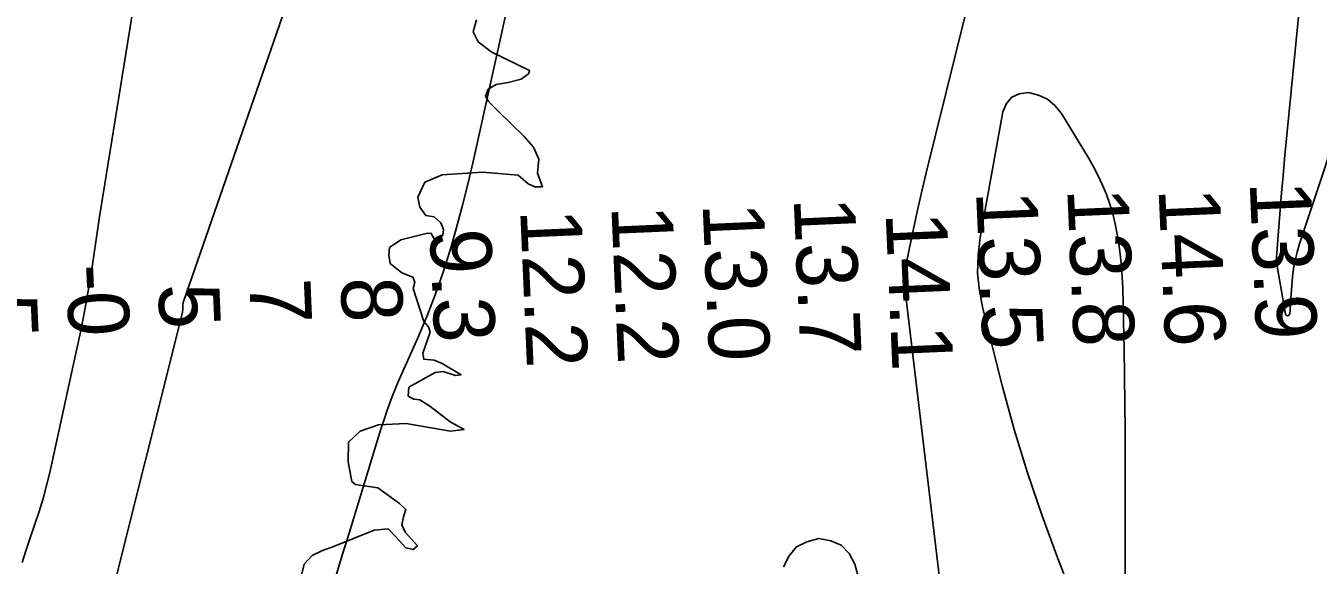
# Model space of a CAD drawing. Extents: x 3177185 to 3215018, y 812988 to 838321.
# Drawn here: x 3198839 to 3200255, y 821731 to 822323 of the extents above; entities that cross this region are included whole.
import ezdxf

# ---------------------------------------------------------------- set-up
doc = ezdxf.new("R2010")
doc.units = 0
for name, color, linetype in [('V-RIVR-EDGE', 7, 'Continuous'), ('V-RIVR-RANG', 7, 'Continuous'), ('V-TOPO-DPTH', 7, 'Continuous'), ('V-TOPO-MINR', 7, 'Continuous'), ('V-TOPO-WATR', 7, 'Continuous')]:
    doc.layers.add(name, color=color, linetype=linetype)

msp = doc.modelspace()

# ---------------------------------------------------------------- linework, layer by layer
at = {"layer": 'V-RIVR-EDGE'}
for points in [[(3199304, 821878.4), (3199318.8, 821880.1), (3199303.6, 821888.4), (3199281.5, 821905.8), (3199270.2, 821912.4), (3199263.7, 821913.2), (3199257.6, 821916.7), (3199258.5, 821926.3), (3199287.3, 821942.7), (3199296, 821943.6), (3199309.4, 821939.2), (3199315.5, 821940.1), (3199294.7, 821952.3), (3199286, 821956.2), (3199274.7, 821957.1), (3199273.8, 821963.6), (3199281.7, 821986.7), (3199280, 821992.7), (3199274.8, 821998.4), (3199263.1, 822034.5), (3199264.9, 822041.5), (3199262.7, 822047.1), (3199250.6, 822051.9), (3199238, 822062), (3199236.3, 822071.1), (3199237.2, 822079.4), (3199249.4, 822088), (3199278.9, 822095.3), (3199282.9, 822094.9), (3199285.9, 822089.2), (3199291.5, 822089.2), (3199295.5, 822092.7), (3199296.3, 822099.2), (3199293.3, 822106.6), (3199285.9, 822113.1), (3199276.8, 822114.5), (3199270.3, 822123.6), (3199268.2, 822134.9), (3199276, 822151), (3199294.7, 822159.2), (3199339.1, 822162.1), (3199378.2, 822159), (3199389, 822149.4), (3199396.4, 822145.9), (3199404.7, 822145.9), (3199399.5, 822161.1), (3199400.9, 822176.3), (3199394.8, 822189.4), (3199384.8, 822201.1), (3199356.6, 822228.6), (3199345.8, 822239.5), (3199342.3, 822245.6), (3199345.4, 822253), (3199354.1, 822258.1), (3199367.2, 822260.3), (3199381.5, 822264.2), (3199389.3, 822269.8), (3199390.7, 822273.7), (3199348.5, 822294.2), (3199334.2, 822305.1), (3199329, 822316), (3199332.5, 822329.1)], [(3199140.2, 821718.8), (3199143.7, 821732.3), (3199152.4, 821741.8), (3199163.8, 821747.4), (3199175.1, 821751.3), (3199220.3, 821769.9), (3199235.5, 821771.2), (3199244.2, 821762.5), (3199255, 821750.3), (3199262.9, 821748.5), (3199267.7, 821752.4), (3199254.2, 821767.6), (3199250.8, 821775.5), (3199252.5, 821784.2), (3199255.2, 821792.4), (3199248.2, 821799), (3199224.3, 821816), (3199200, 821819.9), (3199195.7, 821823), (3199191.8, 821844.7), (3199192.3, 821866), (3199204.9, 821878.2), (3199225, 821885.1), (3199255.4, 821886.7), (3199282.8, 821881.9), (3199304, 821878.4)]]:
    msp.add_lwpolyline(points, dxfattribs=at)
at = {"layer": 'V-TOPO-DPTH'}
for points in [[(3198998.2, 822602.2), (3198926.9, 822160.5), (3198923, 822135.7), (3198919.1, 822110.8), (3198915.2, 822085.9), (3198911.5, 822061), (3198907.5, 822036.1), (3198903.2, 822011.3), (3198898.4, 821986.6), (3198893.2, 821961.9), (3198864.9, 821832.9), (3198861.4, 821818.6), (3198857.6, 821804.3), (3198853.3, 821790.2), (3198848.6, 821776.2), (3198843.8, 821762.3), (3198839, 821748.3), (3198834.5, 821734.2)], [(3198834.5, 821734.2), (3198839, 821748.3), (3198843.8, 821762.3), (3198848.6, 821776.2), (3198853.3, 821790.2), (3198857.6, 821804.3), (3198861.4, 821818.6), (3198864.9, 821832.9), (3198893.2, 821961.9), (3198898.4, 821986.6), (3198903.2, 822011.3), (3198907.5, 822036.1), (3198911.5, 822061), (3198915.2, 822085.9), (3198919.1, 822110.8), (3198923, 822135.7), (3198926.9, 822160.5), (3198998.2, 822602.2)], [(3199412, 822549.9), (3199328.7, 822173.7), (3199322.9, 822149), (3199316.8, 822124.4), (3199310.2, 822100), (3199303.2, 822075.6), (3199295.4, 822051.5), (3199287.1, 822027.5), (3199277.9, 822004), (3199268.1, 821980.6), (3199246.8, 821932.2), (3199243.4, 821924.2), (3199240.2, 821916.3), (3199237.1, 821908.2), (3199234.2, 821900.1), (3199231.5, 821892), (3199228.8, 821883.8), (3199226.1, 821875.6), (3199223.6, 821867.4), (3199192.9, 821766.3), (3199185.8, 821743.3), (3199178.6, 821720.4)], [(3199178.6, 821720.4), (3199185.8, 821743.3), (3199192.9, 821766.3), (3199223.6, 821867.4), (3199226.1, 821875.6), (3199228.8, 821883.8), (3199231.5, 821892), (3199234.2, 821900.1), (3199237.1, 821908.2), (3199240.2, 821916.3), (3199243.4, 821924.2), (3199246.8, 821932.2), (3199268.1, 821980.6), (3199277.9, 822004), (3199287.1, 822027.5), (3199295.4, 822051.5), (3199303.2, 822075.6), (3199310.2, 822100), (3199316.8, 822124.4), (3199322.9, 822149), (3199328.7, 822173.7), (3199412, 822549.9)]]:
    msp.add_lwpolyline(points, dxfattribs=at)
at = {"layer": 'V-TOPO-MINR'}
for points in [[(3198837.4, 821192.8), (3198843.6, 821325), (3198845, 821341.5), (3198847.2, 821357.8), (3199010.4, 822008.2), (3199010.6, 822011.9), (3199010.8, 822015.5), (3199011.1, 822019.2), (3199203, 822573.6), (3199204.7, 822579.6), (3199206.6, 822585.5), (3199208.6, 822591.4), (3199210.8, 822597.2), (3199227.5, 822639.8), (3199238.7, 822666.6), (3199250.7, 822693), (3199263.7, 822719), (3199277.5, 822744.6), (3199436.2, 823025.3), (3199437.9, 823028.1), (3199438.7, 823029.5), (3199439.6, 823030.9), (3199763.6, 823531.9)], [(3198834.5, 821734.2), (3198839, 821748.3), (3198843.8, 821762.3), (3198848.6, 821776.2), (3198853.3, 821790.2), (3198857.6, 821804.3), (3198861.4, 821818.6), (3198864.9, 821832.9), (3198893.2, 821961.9), (3198898.4, 821986.6), (3198903.2, 822011.3), (3198907.5, 822036.1), (3198911.5, 822061), (3198915.2, 822085.9), (3198919.1, 822110.8), (3198923, 822135.7), (3198926.9, 822160.5), (3198998.2, 822602.2)], [(3199864.8, 821509.4), (3199802.3, 822032), (3199801.9, 822040.3), (3199801.9, 822048.5), (3199802.7, 822056.8), (3199804, 822064.9), (3199808.4, 822086.3), (3199812.4, 822105.2), (3199816.6, 822123.9), (3199820.9, 822142.7), (3199825.4, 822161.4), (3199900.3, 822463.9)], [(3200237.6, 822377.5), (3200218.1, 822176.9), (3200216.4, 822158.2), (3200214.7, 822139.6), (3200213.1, 822121), (3200211.6, 822102.3), (3200209.4, 822073.2), (3200209.3, 822069.1), (3200209.3, 822065.1), (3200209.6, 822061), (3200210.2, 822056.9), (3200218.9, 822006.6), (3200220.2, 822005.1), (3200221.5, 822004.5), (3200222.7, 822005.3), (3200223.9, 822006.9), (3200224.1, 822010.2), (3200224.7, 822019.5), (3200225.3, 822028.8), (3200226.1, 822038), (3200226.8, 822047.3), (3200228, 822056.5), (3200229.5, 822065.6), (3200231.7, 822074.6), (3200234.4, 822083.5), (3200291.8, 822256.1)], [(3200042.8, 821938.6), (3200042.3, 821968.5), (3200041.6, 821998.3), (3200040.7, 822035.2), (3200040.1, 822046.6), (3200039.3, 822058), (3200038.1, 822069.4), (3200036.6, 822080.7), (3200034.5, 822094.3), (3200032.5, 822105.4), (3200030, 822116.3), (3200026.7, 822127), (3200023, 822137.6), (3200018.6, 822147.9), (3200013.9, 822158.1), (3200008.7, 822168), (3200003.1, 822177.7), (3199973.6, 822226.3), (3199966.4, 822235.1), (3199958.1, 822242.1), (3199948.2, 822246.6), (3199937.3, 822249.4), (3199927.3, 822248), (3199919.1, 822244.4), (3199913.3, 822237.5), (3199909.2, 822228.4), (3199884.5, 822090.6), (3199882.2, 822071), (3199881.7, 822051.5), (3199883.6, 822032.1), (3199887.2, 822012.7), (3199908.7, 821928.3), (3199921.8, 821880.2), (3199936.2, 821832.4), (3199952.3, 821785.3), (3199969.5, 821738.5), (3199995.1, 821672.8)], [(3200043.3, 821720.1), (3200043.2, 821878.9), (3200043.1, 821908.7), (3200042.8, 821938.6)], [(3199668.9, 821729.4), (3199675.1, 821741.6), (3199683.2, 821751.3), (3199694.4, 821757.1), (3199707.7, 821760.5), (3199720.9, 821758.2), (3199732.2, 821753.2), (3199740.7, 821744.2), (3199747.2, 821732.5), (3199847.2, 821365.7)]]:
    msp.add_lwpolyline(points, dxfattribs=at)
at = {"layer": 'V-TOPO-WATR'}
msp.add_lwpolyline([(3199178.6, 821720.4), (3199185.8, 821743.3), (3199192.9, 821766.3), (3199223.6, 821867.4), (3199226.1, 821875.6), (3199228.8, 821883.8), (3199231.5, 821892), (3199234.2, 821900.1), (3199237.1, 821908.2), (3199240.2, 821916.3), (3199243.4, 821924.2), (3199246.8, 821932.2), (3199268.1, 821980.6), (3199277.9, 822004), (3199287.1, 822027.5), (3199295.4, 822051.5), (3199303.2, 822075.6), (3199310.2, 822100), (3199316.8, 822124.4), (3199322.9, 822149), (3199328.7, 822173.7), (3199412, 822549.9)], dxfattribs=at)

# ---------------------------------------------------------------- texts
at = {"layer": 'V-RIVR-RANG'}
for s, p in [('13.9', (3200179.7, 822151.4)), ('13.5', (3199879.9, 822140.9)), ('13.8', (3199979.8, 822143.9)), ('14.6', (3200079.9, 822143.9)), ('12.2', (3199480.2, 822124.9)), ('13.0', (3199580.2, 822127.7)), ('13.7', (3199680, 822133.7)), ('12.2', (3199380.3, 822120.7)), ('14.1', (3199780.8, 822117.5)), ('9.3', (3199281.2, 822098.7)), ('-5', (3198782.5, 822057)), ('-0', (3198882.5, 822060.3)), ('5', (3198983.5, 822038.9)), ('7', (3199083.4, 822044.1)), ('8', (3199183.4, 822046.1))]:
    msp.add_text(s, height=67, rotation=272.4991, dxfattribs=at).set_placement(p)

doc.saveas('drawing.dxf')
